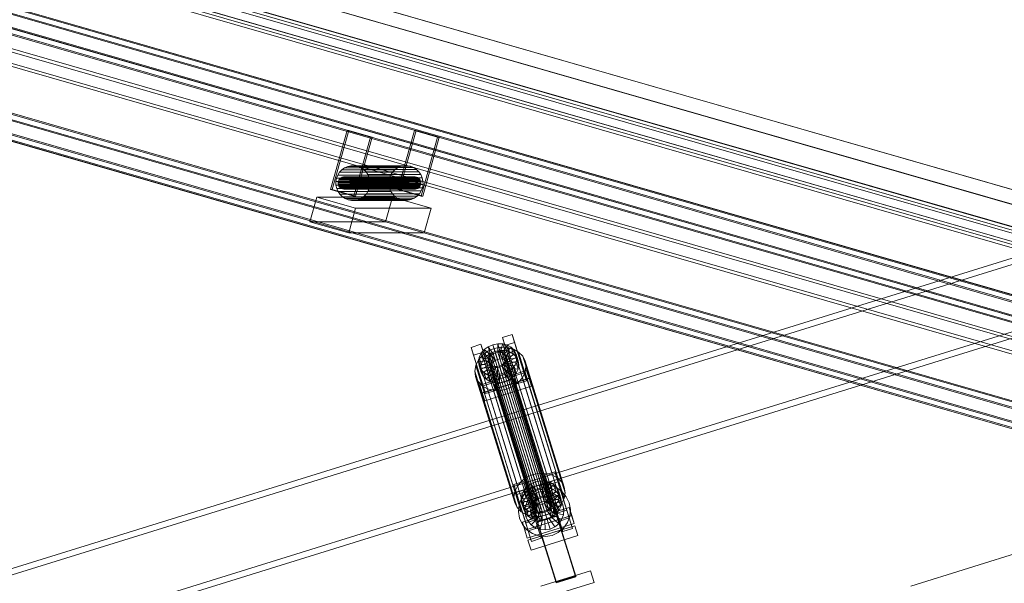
# Model space of a CAD drawing. Header units: millimetres. Extents: x -2233 to 61924, y -68080 to 6847.
# Tile 714 of 1022: x 19613 to 20576, y 1958 to 2510. Entities that reach past the tile are written whole.
import ezdxf

# ---------------------------------------------------------------- set-up
doc = ezdxf.new("R2010")
doc.units = ezdxf.units.MM
for name, color, linetype, lineweight in [('COTAS_P', 1, 'Continuous', 0), ('lateral_C02', 7, 'Continuous', 0), ('lateral_C10', 7, 'Continuous', 0)]:
    doc.layers.add(name, color=color, linetype=linetype, lineweight=lineweight)
doc.dimstyles.new('R19_100', dxfattribs={"dimtxt": 250, "dimasz": 150, "dimexe": 150, "dimexo": 80, "dimgap": 100, "dimtad": 1, "dimtih": 1, "dimtoh": 1, "dimdsep": 46, "dimcen": 0.09, "dimadec": 0, "dimazin": 0, "dimtfac": 1, "dimtdec": 4, "dimtofl": 0, "dimtmove": 0, "dimatfit": 3, "dimfxl": 1, "dimtolj": 1, "dimtzin": 0, "dimarcsym": 0})

# ---------------------------------------------------------------- blocks, each defined once
blk = doc.blocks.new('DIM_R27_4')
at = {"layer": 'COTAS_P'}
for p, q in [((15248.37, 1279.09), (24311.82, 4109.09)), ((24311.82, 4109.09), (24155.23, 4107.34)), ((24311.82, 4109.09), (24182.05, 4021.43)), ((24580.07, 3250), (24311.82, 4109.09)), ((15248.37, 1279.09), (15378.14, 1366.76)), ((15248.37, 1279.09), (15404.97, 1280.85)), ((15516.62, 420), (15248.37, 1279.09))]:
    blk.add_line(p, q, dxfattribs=at)
blk.add_text('9495 P', height=250, rotation=17.34062, dxfattribs=at).set_placement((19750.29, 2789.55))

msp = doc.modelspace()

# ---------------------------------------------------------------- linework, layer by layer
at = {"layer": 'lateral_C02'}
for p, q in [((21032.6, 2415.788), (20096.643, 2125.293)), ((20098.422, 2119.563), (21034.379, 2410.057)), ((20117.046, 2059.557), (21053.003, 2350.052)), ((21054.781, 2344.322), (20118.824, 2053.827)), ((20484.747, 1955.55), (21630.207, 2313.212)), ((20085.316, 2198.737), (20094.861, 2201.717)), ((20087.696, 2191.068), (20085.316, 2198.737)), ((20085.316, 2198.737), (20097.066, 2161.214)), ((20094.861, 2201.717), (20097.241, 2194.048)), ((20106.612, 2164.195), (20094.861, 2201.717)), ((20054.77, 2189.199), (20064.316, 2192.18)), ((20057.15, 2181.53), (20054.77, 2189.199)), ((20054.77, 2189.199), (20066.521, 2151.677)), ((20064.316, 2192.18), (20066.696, 2184.511)), ((20076.066, 2154.657), (20064.316, 2192.18)), ((20064.503, 2183.429), (20067.52, 2186.962)), ((20067.52, 2186.962), (20071.429, 2189.812)), ((20074.413, 2181.683), (20067.52, 2186.962)), ((20067.52, 2186.962), (20069.56, 2180.389)), ((20071.055, 2185.386), (20077.118, 2188.022)), ((20071.429, 2189.812), (20075.965, 2191.784)), ((20076.265, 2183.033), (20071.429, 2189.812)), ((20071.429, 2189.812), (20073.47, 2183.238)), ((20075.965, 2191.784), (20080.817, 2192.743)), ((20078.413, 2183.967), (20075.965, 2191.784)), ((20075.965, 2191.784), (20078.005, 2185.21)), ((20077.118, 2188.022), (20083.606, 2189.305)), ((20077.118, 2188.022), (20115.373, 2064.767)), ((20080.712, 2184.421), (20080.817, 2192.743)), ((20080.817, 2192.743), (20085.656, 2192.625)), ((20080.817, 2192.743), (20082.858, 2186.17)), ((20083.004, 2184.365), (20085.656, 2192.625)), ((20083.606, 2189.305), (20090.074, 2189.147)), ((20083.606, 2189.305), (20121.86, 2066.05)), ((20085.133, 2183.803), (20090.152, 2191.438)), ((20085.656, 2192.625), (20090.152, 2191.438)), ((20085.656, 2192.625), (20087.697, 2186.052)), ((20086.955, 2182.772), (20093.997, 2189.262)), ((20097.241, 2194.048), (20087.696, 2191.068)), ((20099.447, 2153.545), (20087.696, 2191.068)), ((20090.074, 2189.147), (20096.084, 2187.56)), ((20090.074, 2189.147), (20128.329, 2065.892)), ((20090.152, 2191.438), (20093.997, 2189.262)), ((20090.152, 2191.438), (20092.192, 2184.864)), ((20093.997, 2189.262), (20096.931, 2186.245)), ((20093.997, 2189.262), (20096.037, 2182.688)), ((20096.084, 2187.56), (20101.225, 2184.65)), ((20096.084, 2187.56), (20134.339, 2064.305)), ((20097.241, 2194.048), (20108.992, 2156.526)), ((20066.696, 2184.511), (20057.15, 2181.53)), ((20068.901, 2144.008), (20057.15, 2181.53)), ((20059.23, 2171.538), (20061.796, 2176.853)), ((20061.796, 2176.853), (20065.829, 2181.577)), ((20061.796, 2176.853), (20100.05, 2053.599)), ((20061.894, 2175.305), (20062.584, 2179.453)), ((20062.584, 2179.453), (20064.503, 2183.429)), ((20072.075, 2178.126), (20062.584, 2179.453)), ((20062.584, 2179.453), (20064.624, 2172.88)), ((20072.984, 2180.009), (20064.503, 2183.429)), ((20064.503, 2183.429), (20066.543, 2176.856)), ((20066.543, 2176.856), (20064.624, 2172.88)), ((20065.829, 2181.577), (20071.055, 2185.386)), ((20065.829, 2181.577), (20104.083, 2058.322)), ((20069.56, 2180.389), (20066.543, 2176.856)), ((20066.543, 2176.856), (20075.024, 2173.436)), ((20066.696, 2184.511), (20078.447, 2146.988)), ((20073.47, 2183.238), (20069.56, 2180.389)), ((20069.56, 2180.389), (20076.453, 2175.109)), ((20071.055, 2185.386), (20109.31, 2062.131)), ((20071.408, 2177.257), (20071.735, 2179.221)), ((20071.685, 2175.344), (20071.408, 2177.257)), ((20071.408, 2177.257), (20115.783, 2034.281)), ((20071.735, 2179.221), (20072.643, 2181.105)), ((20071.735, 2179.221), (20116.11, 2036.246)), ((20072.075, 2178.126), (20071.748, 2176.161)), ((20072.984, 2180.009), (20072.075, 2178.126)), ((20074.115, 2171.552), (20072.075, 2178.126)), ((20072.643, 2181.105), (20074.073, 2182.778)), ((20072.643, 2181.105), (20117.019, 2038.129)), ((20074.413, 2181.683), (20072.984, 2180.009)), ((20075.024, 2173.436), (20072.984, 2180.009)), ((20078.005, 2185.21), (20073.47, 2183.238)), ((20073.47, 2183.238), (20078.305, 2176.459)), ((20074.073, 2182.778), (20075.924, 2184.128)), ((20074.073, 2182.778), (20118.448, 2039.803)), ((20076.265, 2183.033), (20074.413, 2181.683)), ((20076.453, 2175.109), (20074.413, 2181.683)), ((20075.924, 2184.128), (20078.073, 2185.062)), ((20075.924, 2184.128), (20120.3, 2041.153)), ((20078.413, 2183.967), (20076.265, 2183.033)), ((20078.305, 2176.459), (20076.265, 2183.033)), ((20082.858, 2186.17), (20078.005, 2185.21)), ((20078.005, 2185.21), (20080.453, 2177.393)), ((20078.073, 2185.062), (20080.371, 2185.517)), ((20078.073, 2185.062), (20122.448, 2042.087)), ((20078.305, 2176.459), (20080.453, 2177.393)), ((20080.712, 2184.421), (20078.413, 2183.967)), ((20080.453, 2177.393), (20078.413, 2183.967)), ((20080.371, 2185.517), (20082.664, 2185.461)), ((20080.371, 2185.517), (20124.747, 2042.541)), ((20080.453, 2177.393), (20082.752, 2177.848)), ((20083.004, 2184.365), (20080.712, 2184.421)), ((20082.752, 2177.848), (20080.712, 2184.421)), ((20082.664, 2185.461), (20084.793, 2184.898)), ((20082.664, 2185.461), (20127.039, 2042.485)), ((20082.858, 2186.17), (20082.752, 2177.848)), ((20082.752, 2177.848), (20085.044, 2177.792)), ((20087.697, 2186.052), (20082.858, 2186.17)), ((20085.133, 2183.803), (20083.004, 2184.365)), ((20085.044, 2177.792), (20083.004, 2184.365)), ((20084.793, 2184.898), (20086.614, 2183.867)), ((20084.793, 2184.898), (20129.168, 2041.923)), ((20087.697, 2186.052), (20085.044, 2177.792)), ((20085.044, 2177.792), (20087.173, 2177.229)), ((20086.955, 2182.772), (20085.133, 2183.803)), ((20087.173, 2177.229), (20085.133, 2183.803)), ((20086.614, 2183.867), (20088.004, 2182.439)), ((20086.614, 2183.867), (20130.99, 2040.892)), ((20088.344, 2181.343), (20086.955, 2182.772)), ((20088.995, 2176.198), (20086.955, 2182.772)), ((20092.192, 2184.864), (20087.173, 2177.229)), ((20087.173, 2177.229), (20088.995, 2176.198)), ((20092.192, 2184.864), (20087.697, 2186.052)), ((20088.818, 2176.832), (20087.909, 2174.949)), ((20088.004, 2182.439), (20088.867, 2180.709)), ((20088.004, 2182.439), (20132.38, 2039.463)), ((20088.344, 2181.343), (20096.931, 2186.245)), ((20089.207, 2179.614), (20088.344, 2181.343)), ((20090.384, 2174.769), (20088.344, 2181.343)), ((20089.145, 2178.797), (20088.818, 2176.832)), ((20088.818, 2176.832), (20133.193, 2033.857)), ((20088.867, 2180.709), (20089.145, 2178.797)), ((20133.243, 2037.734), (20088.867, 2180.709)), ((20096.037, 2182.688), (20088.995, 2176.198)), ((20089.145, 2178.797), (20133.52, 2035.822)), ((20089.158, 2175.736), (20089.485, 2177.701)), ((20098.753, 2182.594), (20089.207, 2179.614)), ((20089.207, 2179.614), (20091.247, 2173.04)), ((20089.485, 2177.701), (20089.207, 2179.614)), ((20089.485, 2177.701), (20099.338, 2178.557)), ((20091.525, 2171.128), (20089.485, 2177.701)), ((20098.971, 2179.672), (20090.384, 2174.769)), ((20096.037, 2182.688), (20092.192, 2184.864)), ((20098.971, 2179.672), (20096.037, 2182.688)), ((20096.931, 2186.245), (20098.753, 2182.594)), ((20096.931, 2186.245), (20098.971, 2179.672)), ((20099.338, 2178.557), (20098.648, 2174.409)), ((20100.793, 2176.02), (20098.753, 2182.594)), ((20098.753, 2182.594), (20099.338, 2178.557)), ((20100.793, 2176.02), (20098.971, 2179.672)), ((20099.338, 2178.557), (20101.379, 2171.983)), ((20101.225, 2184.65), (20105.147, 2180.618)), ((20101.225, 2184.65), (20139.479, 2061.396)), ((20105.147, 2180.618), (20107.582, 2175.737)), ((20105.147, 2180.618), (20143.401, 2057.363)), ((20058.308, 2165.993), (20059.23, 2171.538)), ((20059.23, 2171.538), (20097.485, 2048.283)), ((20071.748, 2176.161), (20061.894, 2175.305)), ((20061.894, 2175.305), (20063.934, 2168.732)), ((20062.48, 2171.268), (20061.894, 2175.305)), ((20072.025, 2174.249), (20062.48, 2171.268)), ((20062.48, 2171.268), (20064.52, 2164.695)), ((20064.302, 2167.617), (20062.48, 2171.268)), ((20064.624, 2172.88), (20063.934, 2168.732)), ((20063.934, 2168.732), (20073.788, 2169.587)), ((20063.934, 2168.732), (20064.52, 2164.695)), ((20072.888, 2172.519), (20064.302, 2167.617)), ((20064.302, 2167.617), (20066.342, 2161.043)), ((20067.235, 2164.6), (20064.302, 2167.617)), ((20064.52, 2164.695), (20074.065, 2167.675)), ((20064.624, 2172.88), (20074.115, 2171.552)), ((20074.278, 2171.09), (20067.235, 2164.6)), ((20076.099, 2170.059), (20071.081, 2162.424)), ((20072.548, 2173.615), (20071.685, 2175.344)), ((20071.685, 2175.344), (20116.061, 2032.369)), ((20073.788, 2169.587), (20071.748, 2176.161)), ((20071.748, 2176.161), (20072.025, 2174.249)), ((20074.065, 2167.675), (20072.025, 2174.249)), ((20072.025, 2174.249), (20072.888, 2172.519)), ((20073.938, 2172.186), (20072.548, 2173.615)), ((20072.548, 2173.615), (20116.924, 2030.639)), ((20074.928, 2165.946), (20072.888, 2172.519)), ((20072.888, 2172.519), (20074.278, 2171.09)), ((20073.788, 2169.587), (20074.115, 2171.552)), ((20074.065, 2167.675), (20073.788, 2169.587)), ((20075.759, 2171.155), (20073.938, 2172.186)), ((20073.938, 2172.186), (20118.313, 2029.211)), ((20074.928, 2165.946), (20074.065, 2167.675)), ((20074.115, 2171.552), (20075.024, 2173.436)), ((20076.318, 2164.517), (20074.278, 2171.09)), ((20074.278, 2171.09), (20076.099, 2170.059)), ((20075.024, 2173.436), (20076.453, 2175.109)), ((20078.229, 2169.497), (20075.576, 2161.237)), ((20077.889, 2170.593), (20075.759, 2171.155)), ((20075.759, 2171.155), (20120.135, 2028.18)), ((20078.14, 2163.486), (20076.099, 2170.059)), ((20076.099, 2170.059), (20078.229, 2169.497)), ((20076.453, 2175.109), (20078.305, 2176.459)), ((20080.181, 2170.537), (20077.889, 2170.593)), ((20077.889, 2170.593), (20122.264, 2027.617)), ((20080.269, 2162.923), (20078.229, 2169.497)), ((20078.229, 2169.497), (20080.521, 2169.441)), ((20082.479, 2170.991), (20080.181, 2170.537)), ((20080.181, 2170.537), (20124.556, 2027.561)), ((20080.521, 2169.441), (20080.415, 2161.119)), ((20080.521, 2169.441), (20082.819, 2169.896)), ((20082.561, 2162.867), (20080.521, 2169.441)), ((20084.628, 2171.925), (20082.479, 2170.991)), ((20082.479, 2170.991), (20126.855, 2028.016)), ((20082.819, 2169.896), (20084.968, 2170.83)), ((20082.819, 2169.896), (20085.267, 2162.078)), ((20084.86, 2163.322), (20082.819, 2169.896)), ((20086.48, 2173.275), (20084.628, 2171.925)), ((20084.628, 2171.925), (20129.003, 2028.95)), ((20084.968, 2170.83), (20086.82, 2172.179)), ((20084.968, 2170.83), (20089.803, 2164.05)), ((20087.008, 2164.256), (20084.968, 2170.83)), ((20087.909, 2174.949), (20086.48, 2173.275)), ((20086.48, 2173.275), (20130.855, 2030.3)), ((20086.82, 2172.179), (20088.249, 2173.853)), ((20086.82, 2172.179), (20093.713, 2166.9)), ((20088.86, 2165.606), (20086.82, 2172.179)), ((20087.909, 2174.949), (20132.284, 2031.973)), ((20088.249, 2173.853), (20089.158, 2175.736)), ((20088.249, 2173.853), (20096.73, 2170.433)), ((20090.289, 2167.279), (20088.249, 2173.853)), ((20090.289, 2167.279), (20088.86, 2165.606)), ((20088.995, 2176.198), (20090.384, 2174.769)), ((20089.158, 2175.736), (20098.648, 2174.409)), ((20091.198, 2169.163), (20089.158, 2175.736)), ((20091.198, 2169.163), (20090.289, 2167.279)), ((20098.77, 2163.859), (20090.289, 2167.279)), ((20090.384, 2174.769), (20091.247, 2173.04)), ((20091.525, 2171.128), (20091.198, 2169.163)), ((20100.689, 2167.835), (20091.198, 2169.163)), ((20091.247, 2173.04), (20100.793, 2176.02)), ((20091.247, 2173.04), (20091.525, 2171.128)), ((20101.379, 2171.983), (20091.525, 2171.128)), ((20096.73, 2170.433), (20093.713, 2166.9)), ((20098.648, 2174.409), (20096.73, 2170.433)), ((20096.73, 2170.433), (20098.77, 2163.859)), ((20098.648, 2174.409), (20100.689, 2167.835)), ((20098.77, 2163.859), (20100.689, 2167.835)), ((20100.689, 2167.835), (20101.379, 2171.983)), ((20101.379, 2171.983), (20100.793, 2176.02)), ((20108.365, 2170.34), (20107.443, 2164.795)), ((20107.582, 2175.737), (20108.365, 2170.34)), ((20145.837, 2052.482), (20107.582, 2175.737)), ((20108.365, 2170.34), (20146.62, 2047.085)), ((20059.091, 2160.596), (20058.308, 2165.993)), ((20058.308, 2165.993), (20096.562, 2042.738)), ((20061.526, 2155.715), (20059.091, 2160.596)), ((20059.091, 2160.596), (20097.346, 2037.341)), ((20063.167, 2152.346), (20108.986, 2166.653)), ((20064.52, 2164.695), (20066.342, 2161.043)), ((20111.366, 2158.983), (20065.548, 2144.677)), ((20111.434, 2158.835), (20065.616, 2144.529)), ((20066.342, 2161.043), (20074.928, 2165.946)), ((20066.342, 2161.043), (20069.275, 2158.027)), ((20067.235, 2164.6), (20069.275, 2158.027)), ((20071.081, 2162.424), (20067.235, 2164.6)), ((20069.275, 2158.027), (20076.318, 2164.517)), ((20069.275, 2158.027), (20073.121, 2155.851)), ((20071.081, 2162.424), (20073.121, 2155.851)), ((20075.576, 2161.237), (20071.081, 2162.424)), ((20073.121, 2155.851), (20078.14, 2163.486)), ((20076.318, 2164.517), (20074.928, 2165.946)), ((20075.576, 2161.237), (20077.616, 2154.663)), ((20080.415, 2161.119), (20075.576, 2161.237)), ((20078.14, 2163.486), (20076.318, 2164.517)), ((20077.616, 2154.663), (20080.269, 2162.923)), ((20077.683, 2152.806), (20096.774, 2158.767)), ((20096.85, 2158.524), (20077.759, 2152.563)), ((20080.269, 2162.923), (20078.14, 2163.486)), ((20082.561, 2162.867), (20080.269, 2162.923)), ((20085.267, 2162.078), (20080.415, 2161.119)), ((20080.415, 2161.119), (20082.455, 2154.545)), ((20082.455, 2154.545), (20082.561, 2162.867)), ((20084.86, 2163.322), (20082.561, 2162.867)), ((20087.008, 2164.256), (20084.86, 2163.322)), ((20087.308, 2155.505), (20084.86, 2163.322)), ((20089.803, 2164.05), (20085.267, 2162.078)), ((20085.267, 2162.078), (20087.308, 2155.505)), ((20088.86, 2165.606), (20087.008, 2164.256)), ((20091.843, 2157.477), (20087.008, 2164.256)), ((20095.753, 2160.326), (20088.86, 2165.606)), ((20093.713, 2166.9), (20089.803, 2164.05)), ((20089.803, 2164.05), (20091.843, 2157.477)), ((20091.843, 2157.477), (20095.753, 2160.326)), ((20093.713, 2166.9), (20095.753, 2160.326)), ((20095.753, 2160.326), (20098.77, 2163.859)), ((20096.774, 2158.767), (20096.85, 2158.524)), ((20157.167, 1965.362), (20096.774, 2158.767)), ((20096.85, 2158.524), (20157.243, 1965.119)), ((20106.612, 2164.195), (20097.066, 2161.214)), ((20097.066, 2161.214), (20099.447, 2153.545)), ((20104.878, 2159.479), (20100.844, 2154.756)), ((20107.443, 2164.795), (20104.878, 2159.479)), ((20104.878, 2159.479), (20143.132, 2036.225)), ((20108.992, 2156.526), (20106.612, 2164.195)), ((20107.443, 2164.795), (20145.698, 2041.54)), ((20108.986, 2166.653), (20111.366, 2158.983)), ((20111.434, 2158.835), (20108.986, 2166.653)), ((20111.366, 2158.983), (20113.814, 2151.166)), ((20113.814, 2151.166), (20111.434, 2158.835)), ((20065.448, 2151.682), (20061.526, 2155.715)), ((20061.526, 2155.715), (20099.781, 2032.46)), ((20065.548, 2144.677), (20063.167, 2152.346)), ((20063.167, 2152.346), (20065.616, 2144.529)), ((20070.589, 2148.773), (20065.448, 2151.682)), ((20065.448, 2151.682), (20103.703, 2028.428)), ((20076.066, 2154.657), (20066.521, 2151.677)), ((20066.521, 2151.677), (20068.901, 2144.008)), ((20067.996, 2136.86), (20113.814, 2151.166)), ((20076.599, 2147.186), (20070.589, 2148.773)), ((20070.589, 2148.773), (20108.844, 2025.519)), ((20073.121, 2155.851), (20077.616, 2154.663)), ((20078.447, 2146.988), (20076.066, 2154.657)), ((20077.616, 2154.663), (20082.455, 2154.545)), ((20077.759, 2152.563), (20077.683, 2152.806)), ((20138.076, 1959.401), (20077.683, 2152.806)), ((20138.152, 1959.158), (20077.759, 2152.563)), ((20082.455, 2154.545), (20087.308, 2155.505)), ((20089.555, 2148.311), (20083.067, 2147.028)), ((20087.308, 2155.505), (20091.843, 2157.477)), ((20095.618, 2150.947), (20089.555, 2148.311)), ((20089.555, 2148.311), (20127.809, 2025.056)), ((20100.844, 2154.756), (20095.618, 2150.947)), ((20095.618, 2150.947), (20133.873, 2027.692)), ((20099.447, 2153.545), (20108.992, 2156.526)), ((20100.844, 2154.756), (20139.099, 2031.501)), ((20067.996, 2136.86), (20065.548, 2144.677)), ((20065.616, 2144.529), (20067.996, 2136.86)), ((20068.901, 2144.008), (20078.447, 2146.988)), ((20083.067, 2147.028), (20076.599, 2147.186)), ((20076.599, 2147.186), (20114.853, 2023.931)), ((20083.067, 2147.028), (20121.322, 2023.773)), ((20096.643, 2125.293), (19160.686, 1834.799)), ((19162.465, 1829.068), (20098.422, 2119.563)), ((20117.046, 2059.557), (20096.643, 2125.293)), ((20096.643, 2125.293), (20098.422, 2119.563)), ((20098.422, 2119.563), (20118.824, 2053.827)), ((20109.31, 2062.131), (20104.083, 2058.322)), ((20115.373, 2064.767), (20109.31, 2062.131)), ((20121.86, 2066.05), (20115.373, 2064.767)), ((20128.329, 2065.892), (20121.86, 2066.05)), ((20126.971, 2064.526), (20136.516, 2067.507)), ((20129.351, 2056.857), (20126.971, 2064.526)), ((20126.971, 2064.526), (20138.721, 2027.004)), ((20134.339, 2064.305), (20128.329, 2065.892)), ((20139.479, 2061.396), (20134.339, 2064.305)), ((20136.516, 2067.507), (20138.897, 2059.838)), ((20148.267, 2029.984), (20136.516, 2067.507)), ((20143.401, 2057.363), (20139.479, 2061.396)), ((19181.088, 1769.063), (20117.046, 2059.557)), ((20118.824, 2053.827), (19182.867, 1763.333)), ((20096.425, 2054.989), (20105.971, 2057.969)), ((20098.806, 2047.32), (20096.425, 2054.989)), ((20096.425, 2054.989), (20108.176, 2017.466)), ((20100.05, 2053.599), (20097.485, 2048.283)), ((20104.083, 2058.322), (20100.05, 2053.599)), ((20105.971, 2057.969), (20108.351, 2050.3)), ((20117.721, 2020.447), (20105.971, 2057.969)), ((20106.158, 2049.219), (20109.175, 2052.752)), ((20109.175, 2052.752), (20113.084, 2055.601)), ((20116.068, 2047.472), (20109.175, 2052.752)), ((20109.175, 2052.752), (20111.215, 2046.178)), ((20112.807, 2051.042), (20118.824, 2053.827)), ((20113.084, 2055.601), (20117.62, 2057.573)), ((20117.92, 2048.822), (20113.084, 2055.601)), ((20113.084, 2055.601), (20115.125, 2049.028)), ((20117.62, 2057.573), (20122.473, 2058.533)), ((20120.068, 2049.756), (20117.62, 2057.573)), ((20117.62, 2057.573), (20119.66, 2051)), ((20118.824, 2053.827), (20125.357, 2054.96)), ((20124.513, 2051.959), (20119.66, 2051)), ((20122.367, 2050.211), (20122.473, 2058.533)), ((20122.473, 2058.533), (20127.311, 2058.415)), ((20122.473, 2058.533), (20124.513, 2051.959)), ((20124.513, 2051.959), (20124.407, 2043.637)), ((20129.352, 2051.841), (20124.513, 2051.959)), ((20124.659, 2050.155), (20127.311, 2058.415)), ((20125.357, 2054.96), (20131.961, 2054.364)), ((20129.352, 2051.841), (20126.699, 2043.581)), ((20126.788, 2049.592), (20131.807, 2057.227)), ((20127.311, 2058.415), (20131.807, 2057.227)), ((20127.311, 2058.415), (20129.352, 2051.841)), ((20128.61, 2048.561), (20135.652, 2055.051)), ((20138.897, 2059.838), (20129.351, 2056.857)), ((20141.102, 2019.335), (20129.351, 2056.857)), ((20133.847, 2050.654), (20129.352, 2051.841)), ((20129.999, 2047.133), (20138.586, 2052.035)), ((20130.04, 2054.815), (20139.585, 2057.795)), ((20130.04, 2054.815), (20144.346, 2008.996)), ((20131.807, 2057.227), (20135.652, 2055.051)), ((20131.807, 2057.227), (20133.847, 2050.654)), ((20131.961, 2054.364), (20138.186, 2052.079)), ((20135.652, 2055.051), (20138.586, 2052.035)), ((20135.652, 2055.051), (20137.693, 2048.478)), ((20138.186, 2052.079), (20143.607, 2048.261)), ((20138.586, 2052.035), (20140.408, 2048.384)), ((20138.586, 2052.035), (20140.626, 2045.461)), ((20138.897, 2059.838), (20150.647, 2022.315)), ((20153.892, 2011.977), (20139.585, 2057.795)), ((20145.837, 2052.482), (20143.401, 2057.363)), ((20146.62, 2047.085), (20145.837, 2052.482)), ((20097.485, 2048.283), (20096.562, 2042.738)), ((20096.562, 2042.738), (20097.346, 2037.341)), ((20108.351, 2050.3), (20098.806, 2047.32)), ((20110.556, 2009.797), (20098.806, 2047.32)), ((20099.494, 2045.277), (20109.039, 2048.258)), ((20099.494, 2045.277), (20113.8, 1999.459)), ((20103.549, 2041.095), (20104.239, 2045.243)), ((20103.897, 2041.373), (20107.716, 2046.794)), ((20104.239, 2045.243), (20106.158, 2049.219)), ((20113.73, 2043.915), (20104.239, 2045.243)), ((20104.239, 2045.243), (20106.279, 2038.669)), ((20114.639, 2045.799), (20106.158, 2049.219)), ((20106.158, 2049.219), (20108.198, 2042.645)), ((20108.198, 2042.645), (20106.279, 2038.669)), ((20107.716, 2046.794), (20112.807, 2051.042)), ((20111.215, 2046.178), (20108.198, 2042.645)), ((20108.198, 2042.645), (20116.679, 2039.225)), ((20108.351, 2050.3), (20120.102, 2012.778)), ((20123.346, 2002.439), (20109.039, 2048.258)), ((20109.566, 2038.402), (20112.422, 2042.457)), ((20115.125, 2049.028), (20111.215, 2046.178)), ((20111.215, 2046.178), (20118.108, 2040.899)), ((20112.422, 2042.457), (20116.231, 2045.634)), ((20119.776, 2035.68), (20112.422, 2042.457)), ((20113.73, 2043.915), (20113.403, 2041.95)), ((20114.639, 2045.799), (20113.73, 2043.915)), ((20115.77, 2037.342), (20113.73, 2043.915)), ((20116.068, 2047.472), (20114.639, 2045.799)), ((20116.679, 2039.225), (20114.639, 2045.799)), ((20119.66, 2051), (20115.125, 2049.028)), ((20115.125, 2049.028), (20119.96, 2042.248)), ((20117.92, 2048.822), (20116.068, 2047.472)), ((20118.108, 2040.899), (20116.068, 2047.472)), ((20116.231, 2045.634), (20120.732, 2047.718)), ((20121.58, 2037.185), (20116.231, 2045.634)), ((20120.068, 2049.756), (20117.92, 2048.822)), ((20119.96, 2042.248), (20117.92, 2048.822)), ((20118.108, 2040.899), (20119.96, 2042.248)), ((20119.66, 2051), (20122.108, 2043.182)), ((20119.96, 2042.248), (20122.108, 2043.182)), ((20122.367, 2050.211), (20120.068, 2049.756)), ((20122.108, 2043.182), (20120.068, 2049.756)), ((20122.448, 2042.087), (20120.3, 2041.153)), ((20120.732, 2047.718), (20125.619, 2048.566)), ((20123.712, 2038.172), (20120.732, 2047.718)), ((20122.108, 2043.182), (20124.407, 2043.637)), ((20124.659, 2050.155), (20122.367, 2050.211)), ((20124.407, 2043.637), (20122.367, 2050.211)), ((20124.747, 2042.541), (20122.448, 2042.087)), ((20124.407, 2043.637), (20126.699, 2043.581)), ((20126.788, 2049.592), (20124.659, 2050.155)), ((20126.699, 2043.581), (20124.659, 2050.155)), ((20127.039, 2042.485), (20124.747, 2042.541)), ((20126.027, 2038.574), (20125.619, 2048.566)), ((20125.619, 2048.566), (20130.559, 2048.12)), ((20126.699, 2043.581), (20128.828, 2043.019)), ((20128.61, 2048.561), (20126.788, 2049.592)), ((20128.828, 2043.019), (20126.788, 2049.592)), ((20129.168, 2041.923), (20127.039, 2042.485)), ((20128.367, 2038.363), (20130.559, 2048.12)), ((20129.999, 2047.133), (20128.61, 2048.561)), ((20130.65, 2041.988), (20128.61, 2048.561)), ((20133.847, 2050.654), (20128.828, 2043.019)), ((20128.828, 2043.019), (20130.65, 2041.988)), ((20130.862, 2045.403), (20129.999, 2047.133)), ((20132.04, 2040.559), (20129.999, 2047.133)), ((20130.559, 2048.12), (20135.215, 2046.41)), ((20130.573, 2037.553), (20135.215, 2046.41)), ((20137.693, 2048.478), (20130.65, 2041.988)), ((20130.65, 2041.988), (20132.04, 2040.559)), ((20130.813, 2041.526), (20131.14, 2043.491)), ((20140.408, 2048.384), (20130.862, 2045.403)), ((20130.862, 2045.403), (20132.903, 2038.829)), ((20131.14, 2043.491), (20130.862, 2045.403)), ((20131.14, 2043.491), (20140.994, 2044.346)), ((20133.18, 2036.917), (20131.14, 2043.491)), ((20140.626, 2045.461), (20132.04, 2040.559)), ((20132.493, 2036.2), (20139.27, 2043.554)), ((20137.693, 2048.478), (20133.847, 2050.654)), ((20135.215, 2046.41), (20139.27, 2043.554)), ((20140.626, 2045.461), (20137.693, 2048.478)), ((20139.27, 2043.554), (20142.447, 2039.746)), ((20140.994, 2044.346), (20140.304, 2040.198)), ((20142.448, 2041.81), (20140.408, 2048.384)), ((20140.408, 2048.384), (20140.994, 2044.346)), ((20142.448, 2041.81), (20140.626, 2045.461)), ((20140.994, 2044.346), (20143.034, 2037.773)), ((20143.607, 2048.261), (20147.855, 2043.169)), ((20145.698, 2041.54), (20146.62, 2047.085)), ((20147.855, 2043.169), (20150.64, 2037.152)), ((20097.346, 2037.341), (20099.781, 2032.46)), ((20099.781, 2032.46), (20103.703, 2028.428)), ((20101.016, 2028.544), (20101.612, 2035.148)), ((20101.612, 2035.148), (20103.897, 2041.373)), ((20113.403, 2041.95), (20103.549, 2041.095)), ((20103.549, 2041.095), (20105.589, 2034.521)), ((20104.135, 2037.058), (20103.549, 2041.095)), ((20113.68, 2040.038), (20104.135, 2037.058)), ((20104.135, 2037.058), (20106.175, 2030.484)), ((20105.957, 2033.406), (20104.135, 2037.058)), ((20104.823, 2018.136), (20150.641, 2032.442)), ((20106.279, 2038.669), (20105.589, 2034.521)), ((20105.589, 2034.521), (20115.443, 2035.377)), ((20105.589, 2034.521), (20106.175, 2030.484)), ((20114.543, 2038.309), (20105.957, 2033.406)), ((20105.957, 2033.406), (20107.997, 2026.833)), ((20108.89, 2030.39), (20105.957, 2033.406)), ((20106.175, 2030.484), (20115.721, 2033.464)), ((20106.279, 2038.669), (20115.77, 2037.342)), ((20107.411, 2028.806), (20107.857, 2033.745)), ((20107.857, 2033.745), (20109.566, 2038.402)), ((20117.613, 2031.554), (20107.857, 2033.745)), ((20115.933, 2036.88), (20108.89, 2030.39)), ((20118.423, 2033.759), (20109.566, 2038.402)), ((20117.755, 2035.849), (20112.736, 2028.214)), ((20115.443, 2035.377), (20113.403, 2041.95)), ((20113.403, 2041.95), (20113.68, 2040.038)), ((20115.721, 2033.464), (20113.68, 2040.038)), ((20113.68, 2040.038), (20114.543, 2038.309)), ((20116.584, 2031.735), (20114.543, 2038.309)), ((20114.543, 2038.309), (20115.933, 2036.88)), ((20115.443, 2035.377), (20115.77, 2037.342)), ((20115.721, 2033.464), (20115.443, 2035.377)), ((20116.584, 2031.735), (20115.721, 2033.464)), ((20115.77, 2037.342), (20116.679, 2039.225)), ((20116.11, 2036.246), (20115.783, 2034.281)), ((20115.783, 2034.281), (20116.061, 2032.369)), ((20117.973, 2030.306), (20115.933, 2036.88)), ((20115.933, 2036.88), (20117.755, 2035.849)), ((20116.061, 2032.369), (20116.924, 2030.639)), ((20117.019, 2038.129), (20116.11, 2036.246)), ((20116.679, 2039.225), (20118.108, 2040.899)), ((20118.448, 2039.803), (20117.019, 2038.129)), ((20119.884, 2035.286), (20117.231, 2027.026)), ((20117.613, 2031.554), (20118.423, 2033.759)), ((20119.795, 2029.275), (20117.755, 2035.849)), ((20117.755, 2035.849), (20119.884, 2035.286)), ((20118.423, 2033.759), (20119.776, 2035.68)), ((20120.3, 2041.153), (20118.448, 2039.803)), ((20119.776, 2035.68), (20121.58, 2037.185)), ((20121.924, 2028.713), (20119.884, 2035.286)), ((20119.884, 2035.286), (20122.176, 2035.231)), ((20121.58, 2037.185), (20123.712, 2038.172)), ((20122.176, 2035.231), (20122.07, 2026.908)), ((20122.176, 2035.231), (20124.475, 2035.685)), ((20124.216, 2028.657), (20122.176, 2035.231)), ((20123.712, 2038.172), (20126.027, 2038.574)), ((20124.475, 2035.685), (20126.623, 2036.619)), ((20124.475, 2035.685), (20126.923, 2027.868)), ((20126.515, 2029.111), (20124.475, 2035.685)), ((20126.027, 2038.574), (20128.367, 2038.363)), ((20126.623, 2036.619), (20128.475, 2037.969)), ((20126.623, 2036.619), (20131.458, 2029.84)), ((20128.663, 2030.045), (20126.623, 2036.619)), ((20128.367, 2038.363), (20130.573, 2037.553)), ((20128.475, 2037.969), (20129.904, 2039.642)), ((20128.475, 2037.969), (20135.368, 2032.689)), ((20130.515, 2031.395), (20128.475, 2037.969)), ((20130.99, 2040.892), (20129.168, 2041.923)), ((20129.904, 2039.642), (20130.813, 2041.526)), ((20129.904, 2039.642), (20138.385, 2036.222)), ((20131.944, 2033.069), (20129.904, 2039.642)), ((20131.944, 2033.069), (20130.515, 2031.395)), ((20130.573, 2037.553), (20132.493, 2036.2)), ((20130.813, 2041.526), (20140.304, 2040.198)), ((20132.853, 2034.952), (20130.813, 2041.526)), ((20132.38, 2039.463), (20130.99, 2040.892)), ((20135.368, 2032.689), (20131.458, 2029.84)), ((20132.853, 2034.952), (20131.944, 2033.069)), ((20140.425, 2029.649), (20131.944, 2033.069)), ((20132.04, 2040.559), (20132.903, 2038.829)), ((20132.284, 2031.973), (20133.193, 2033.857)), ((20133.243, 2037.734), (20132.38, 2039.463)), ((20132.493, 2036.2), (20133.999, 2034.396)), ((20133.18, 2036.917), (20132.853, 2034.952)), ((20142.344, 2033.625), (20132.853, 2034.952)), ((20132.903, 2038.829), (20142.448, 2041.81)), ((20132.903, 2038.829), (20133.18, 2036.917)), ((20143.034, 2037.773), (20133.18, 2036.917)), ((20133.193, 2033.857), (20133.52, 2035.822)), ((20133.52, 2035.822), (20133.243, 2037.734)), ((20133.999, 2034.396), (20142.447, 2039.746)), ((20133.999, 2034.396), (20134.986, 2032.264)), ((20144.531, 2035.244), (20134.986, 2032.264)), ((20138.385, 2036.222), (20135.368, 2032.689)), ((20135.368, 2032.689), (20137.408, 2026.116)), ((20140.304, 2040.198), (20138.385, 2036.222)), ((20138.385, 2036.222), (20140.425, 2029.649)), ((20139.099, 2031.501), (20143.132, 2036.225)), ((20140.304, 2040.198), (20142.344, 2033.625)), ((20140.425, 2029.649), (20142.344, 2033.625)), ((20142.344, 2033.625), (20143.034, 2037.773)), ((20142.447, 2039.746), (20144.531, 2035.244)), ((20143.034, 2037.773), (20142.448, 2041.81)), ((20143.132, 2036.225), (20145.698, 2041.54)), ((20144.531, 2035.244), (20145.379, 2030.357)), ((20150.64, 2037.152), (20151.773, 2030.619)), ((20150.641, 2032.442), (20153.021, 2024.773)), ((20153.089, 2024.625), (20150.641, 2032.442)), ((20102.149, 2022.011), (20101.016, 2028.544)), ((20103.703, 2028.428), (20108.844, 2025.519)), ((20106.175, 2030.484), (20107.997, 2026.833)), ((20153.021, 2024.773), (20107.203, 2010.466)), ((20153.089, 2024.625), (20107.271, 2010.318)), ((20117.402, 2029.214), (20107.411, 2028.806)), ((20108.258, 2023.919), (20107.411, 2028.806)), ((20107.997, 2026.833), (20116.584, 2031.735)), ((20107.997, 2026.833), (20110.931, 2023.816)), ((20117.804, 2026.899), (20108.258, 2023.919)), ((20110.342, 2019.417), (20108.258, 2023.919)), ((20108.844, 2025.519), (20114.853, 2023.931)), ((20108.89, 2030.39), (20110.931, 2023.816)), ((20112.736, 2028.214), (20108.89, 2030.39)), ((20118.791, 2024.767), (20110.342, 2019.417)), ((20110.931, 2023.816), (20117.973, 2030.306)), ((20110.931, 2023.816), (20114.776, 2021.64)), ((20112.736, 2028.214), (20114.776, 2021.64)), ((20117.231, 2027.026), (20112.736, 2028.214)), ((20120.296, 2022.963), (20113.52, 2015.609)), ((20114.776, 2021.64), (20119.795, 2029.275)), ((20114.853, 2023.931), (20121.322, 2023.773)), ((20117.973, 2030.306), (20116.584, 2031.735)), ((20116.924, 2030.639), (20118.313, 2029.211)), ((20117.231, 2027.026), (20119.271, 2020.453)), ((20122.07, 2026.908), (20117.231, 2027.026)), ((20117.402, 2029.214), (20117.613, 2031.554)), ((20117.804, 2026.899), (20117.402, 2029.214)), ((20118.791, 2024.767), (20117.804, 2026.899)), ((20119.795, 2029.275), (20117.973, 2030.306)), ((20118.313, 2029.211), (20120.135, 2028.18)), ((20120.296, 2022.963), (20118.791, 2024.767)), ((20119.253, 2018.87), (20138.343, 2024.832)), ((20119.271, 2020.453), (20121.924, 2028.713)), ((20138.591, 2024.039), (20119.5, 2018.077)), ((20121.924, 2028.713), (20119.795, 2029.275)), ((20120.135, 2028.18), (20122.264, 2027.617)), ((20122.217, 2021.61), (20120.296, 2022.963)), ((20121.322, 2023.773), (20127.809, 2025.056)), ((20124.216, 2028.657), (20121.924, 2028.713)), ((20126.923, 2027.868), (20122.07, 2026.908)), ((20122.07, 2026.908), (20124.11, 2020.335)), ((20122.264, 2027.617), (20124.556, 2027.561)), ((20124.11, 2020.335), (20124.216, 2028.657)), ((20126.515, 2029.111), (20124.216, 2028.657)), ((20124.556, 2027.561), (20126.855, 2028.016)), ((20128.663, 2030.045), (20126.515, 2029.111)), ((20128.963, 2021.294), (20126.515, 2029.111)), ((20126.855, 2028.016), (20129.003, 2028.95)), ((20131.458, 2029.84), (20126.923, 2027.868)), ((20126.923, 2027.868), (20128.963, 2021.294)), ((20127.809, 2025.056), (20133.873, 2027.692)), ((20130.515, 2031.395), (20128.663, 2030.045)), ((20133.498, 2023.266), (20128.663, 2030.045)), ((20128.963, 2021.294), (20133.498, 2023.266)), ((20129.003, 2028.95), (20130.855, 2030.3)), ((20137.408, 2026.116), (20130.515, 2031.395)), ((20130.855, 2030.3), (20132.284, 2031.973)), ((20133.013, 2023.483), (20131.209, 2021.978)), ((20131.458, 2029.84), (20133.498, 2023.266)), ((20134.366, 2025.404), (20133.013, 2023.483)), ((20133.013, 2023.483), (20140.367, 2016.706)), ((20133.498, 2023.266), (20137.408, 2026.116)), ((20133.873, 2027.692), (20139.099, 2031.501)), ((20135.176, 2027.609), (20134.366, 2025.404)), ((20134.366, 2025.404), (20143.223, 2020.761)), ((20134.986, 2032.264), (20135.387, 2029.949)), ((20135.387, 2029.949), (20135.176, 2027.609)), ((20135.176, 2027.609), (20144.933, 2025.418)), ((20135.387, 2029.949), (20145.379, 2030.357)), ((20137.408, 2026.116), (20140.425, 2029.649)), ((20138.343, 2024.832), (20138.591, 2024.039)), ((20156.852, 1965.566), (20138.343, 2024.832)), ((20138.591, 2024.039), (20157.1, 1964.773)), ((20148.267, 2029.984), (20138.721, 2027.004)), ((20138.721, 2027.004), (20141.102, 2019.335)), ((20144.933, 2025.418), (20143.223, 2020.761)), ((20145.379, 2030.357), (20144.933, 2025.418)), ((20150.647, 2022.315), (20148.267, 2029.984)), ((20151.177, 2024.015), (20148.892, 2017.79)), ((20151.773, 2030.619), (20151.177, 2024.015)), ((20153.021, 2024.773), (20155.469, 2016.956)), ((20155.469, 2016.956), (20153.089, 2024.625)), ((20104.935, 2015.994), (20102.149, 2022.011)), ((20107.203, 2010.466), (20104.823, 2018.136)), ((20104.823, 2018.136), (20107.271, 2010.318)), ((20109.183, 2010.902), (20104.935, 2015.994)), ((20117.721, 2020.447), (20108.176, 2017.466)), ((20108.176, 2017.466), (20110.556, 2009.797)), ((20109.651, 2002.649), (20155.469, 2016.956)), ((20110.341, 2000.474), (20156.159, 2014.78)), ((20113.52, 2015.609), (20110.342, 2019.417)), ((20117.575, 2012.753), (20113.52, 2015.609)), ((20114.776, 2021.64), (20119.271, 2020.453)), ((20122.217, 2021.61), (20117.575, 2012.753)), ((20120.102, 2012.778), (20117.721, 2020.447)), ((20119.5, 2018.077), (20119.253, 2018.87)), ((20137.762, 1959.604), (20119.253, 2018.87)), ((20119.271, 2020.453), (20124.11, 2020.335)), ((20138.009, 1958.811), (20119.5, 2018.077)), ((20124.422, 2020.8), (20122.217, 2021.61)), ((20124.422, 2020.8), (20122.231, 2011.043)), ((20124.11, 2020.335), (20128.963, 2021.294)), ((20126.762, 2020.589), (20124.422, 2020.8)), ((20129.077, 2020.991), (20126.762, 2020.589)), ((20126.762, 2020.589), (20127.171, 2010.597)), ((20131.209, 2021.978), (20129.077, 2020.991)), ((20129.077, 2020.991), (20132.058, 2011.445)), ((20131.209, 2021.978), (20136.559, 2013.529)), ((20136.559, 2013.529), (20132.058, 2011.445)), ((20140.367, 2016.706), (20136.559, 2013.529)), ((20143.223, 2020.761), (20140.367, 2016.706)), ((20141.102, 2019.335), (20150.647, 2022.315)), ((20148.892, 2017.79), (20145.074, 2012.369)), ((20159.14, 2005.235), (20156.159, 2014.78)), ((20109.651, 2002.649), (20107.203, 2010.466)), ((20107.271, 2010.318), (20109.651, 2002.649)), ((20114.604, 2007.084), (20109.183, 2010.902)), ((20110.556, 2009.797), (20120.102, 2012.778)), ((20113.321, 1990.928), (20159.14, 2005.235)), ((20120.828, 2004.799), (20114.604, 2007.084)), ((20122.231, 2011.043), (20117.575, 2012.753)), ((20127.432, 2004.203), (20120.828, 2004.799)), ((20127.171, 2010.597), (20122.231, 2011.043)), ((20142.795, 2010.607), (20123.704, 2004.646)), ((20137.892, 1959.21), (20123.704, 2004.646)), ((20132.058, 2011.445), (20127.171, 2010.597)), ((20133.965, 2005.336), (20127.432, 2004.203)), ((20139.982, 2008.121), (20133.965, 2005.336)), ((20145.074, 2012.369), (20139.982, 2008.121)), ((20142.795, 2010.607), (20156.983, 1965.171)), ((20144.346, 2008.996), (20153.892, 2011.977)), ((20110.341, 2000.474), (20113.321, 1990.928)), ((20113.8, 1999.459), (20123.346, 2002.439)), ((20122.893, 1955.574), (20171.385, 1970.715)), ((20156.852, 1965.566), (20137.762, 1959.604)), ((20156.983, 1965.171), (20137.892, 1959.21)), ((20157.167, 1965.362), (20138.076, 1959.401)), ((20138.152, 1959.158), (20157.243, 1965.119)), ((20157.1, 1964.773), (20156.852, 1965.566)), ((20157.243, 1965.119), (20157.167, 1965.362)), ((20174.961, 1959.261), (20171.385, 1970.715)), ((20126.47, 1944.12), (20174.961, 1959.261)), ((20137.762, 1959.604), (20138.009, 1958.811)), ((20138.009, 1958.811), (20157.1, 1964.773)), ((20138.076, 1959.401), (20138.152, 1959.158))]:
    msp.add_line(p, q, dxfattribs=at)
at = {"layer": 'lateral_C10'}
for p, q in [((27641.249, 301.027), (19055.13, 2768.302)), ((19055.623, 2768.302), (27641.742, 301.027)), ((27691.72, 301.027), (19105.6, 2768.302)), ((19106.094, 2768.302), (27692.213, 301.027)), ((18988.79, 2748.105), (27688.79, 248.105)), ((27689.597, 250.991), (18989.597, 2750.991)), ((27738.109, 248.105), (19038.109, 2748.105)), ((19038.916, 2750.991), (27738.916, 250.991)), ((19045.715, 2734.629), (27631.834, 267.353)), ((27632.328, 267.353), (19046.208, 2734.629)), ((19054.413, 2726.129), (27621.552, 264.308)), ((27622.359, 267.194), (19055.22, 2729.016)), ((19096.186, 2734.629), (27682.305, 267.353)), ((27682.798, 267.353), (19096.679, 2734.629)), ((27670.872, 264.308), (19103.733, 2726.129)), ((19104.54, 2729.016), (27671.679, 267.194)), ((18891.2, 2699.847), (27724.061, 161.669)), ((27725.675, 167.441), (18892.814, 2705.62)), ((18893.471, 2705.62), (27726.332, 167.441)), ((27728.171, 161.669), (18895.31, 2699.847)), ((18896.924, 2705.62), (27729.785, 167.441)), ((18961.069, 2699.847), (27793.93, 161.669)), ((27795.544, 167.441), (18962.683, 2705.62)), ((27798.04, 161.669), (18965.179, 2699.847)), ((27798.997, 167.441), (18966.136, 2705.62)), ((18966.793, 2705.62), (27799.654, 167.441)), ((18961.084, 2649.009), (27661.084, 149.009)), ((27661.891, 151.895), (18961.891, 2651.895)), ((27710.403, 149.009), (19010.403, 2649.009)), ((19011.21, 2651.895), (27711.21, 151.895)), ((18864.301, 2603.637), (27697.162, 65.459)), ((27697.819, 65.459), (18864.958, 2603.637)), ((27698.776, 71.232), (18865.914, 2609.41)), ((27701.272, 65.459), (18868.411, 2603.637)), ((18870.024, 2609.41), (27702.886, 71.232)), ((18934.17, 2603.637), (27767.031, 65.459)), ((27768.645, 71.232), (18935.784, 2609.41)), ((18937.622, 2603.637), (27770.484, 65.459)), ((27771.141, 65.459), (18938.28, 2603.637)), ((18939.894, 2609.41), (27772.755, 71.232)), ((19917.272, 2343.58), (19933.411, 2401.306)), ((19918.916, 2343.58), (19935.055, 2401.306)), ((19956.187, 2394.761), (19933.411, 2401.306)), ((19933.411, 2401.306), (19935.055, 2401.306)), ((19935.055, 2401.306), (19957.831, 2394.761)), ((19983.031, 2343.58), (19999.171, 2401.306)), ((19984.675, 2343.58), (20000.815, 2401.306)), ((20021.947, 2394.761), (19999.171, 2401.306)), ((19999.171, 2401.306), (20000.815, 2401.306)), ((20000.815, 2401.306), (20023.591, 2394.761)), ((19956.187, 2394.761), (19940.048, 2337.035)), ((19941.692, 2337.035), (19957.831, 2394.761)), ((19957.831, 2394.761), (19956.187, 2394.761)), ((20021.947, 2394.761), (20005.807, 2337.035)), ((20007.451, 2337.035), (20023.591, 2394.761)), ((20023.591, 2394.761), (20021.947, 2394.761)), ((19926.003, 2360.471), (19924.228, 2357.666)), ((19928.285, 2362.87), (19926.003, 2360.471)), ((19926.003, 2360.471), (19977.789, 2360.471)), ((19930.984, 2364.772), (19928.285, 2362.87)), ((19928.285, 2362.87), (19980.071, 2362.87)), ((19933.998, 2366.104), (19930.984, 2364.772)), ((19930.984, 2364.772), (19982.77, 2364.772)), ((19937.209, 2366.813), (19933.998, 2366.104)), ((19933.998, 2366.104), (19985.783, 2366.104)), ((19940.496, 2366.875), (19937.209, 2366.813)), ((19937.209, 2366.813), (19988.995, 2366.813)), ((19943.731, 2366.284), (19940.496, 2366.875)), ((19940.496, 2366.875), (19992.282, 2366.875)), ((19946.791, 2365.066), (19943.731, 2366.284)), ((19943.731, 2366.284), (19995.517, 2366.284)), ((19949.557, 2363.265), (19946.791, 2365.066)), ((19946.791, 2365.066), (19998.577, 2365.066)), ((19951.924, 2360.952), (19949.557, 2363.265)), ((19949.557, 2363.265), (20001.343, 2363.265)), ((19953.8, 2358.216), (19951.924, 2360.952)), ((19951.924, 2360.952), (20003.71, 2360.952)), ((19976.013, 2357.666), (19977.789, 2360.471)), ((19977.789, 2360.471), (19980.071, 2362.87)), ((19980.071, 2362.87), (19982.77, 2364.772)), ((19982.77, 2364.772), (19985.783, 2366.104)), ((19985.783, 2366.104), (19988.995, 2366.813)), ((19988.995, 2366.813), (19992.282, 2366.875)), ((19992.282, 2366.875), (19995.517, 2366.284)), ((19995.517, 2366.284), (19998.577, 2365.066)), ((19998.577, 2365.066), (20001.343, 2363.265)), ((20001.343, 2363.265), (20003.71, 2360.952)), ((20003.71, 2360.952), (20005.586, 2358.216)), ((19923.025, 2354.565), (19922.443, 2351.285)), ((19922.443, 2351.285), (19922.504, 2347.953)), ((19922.443, 2351.285), (19974.229, 2351.285)), ((19924.228, 2357.666), (19923.025, 2354.565)), ((19974.811, 2354.565), (19923.025, 2354.565)), ((19924.228, 2357.666), (19976.013, 2357.666)), ((19924.834, 2351.565), (19924.628, 2350.407)), ((19924.628, 2350.407), (19924.649, 2349.231)), ((19924.628, 2350.407), (19993.676, 2350.407)), ((19925.258, 2352.66), (19924.834, 2351.565)), ((19993.881, 2351.565), (19924.834, 2351.565)), ((19925.885, 2353.649), (19925.258, 2352.66)), ((19925.258, 2352.66), (19994.305, 2352.66)), ((19926.69, 2354.496), (19925.885, 2353.649)), ((19925.885, 2353.649), (19994.932, 2353.649)), ((19927.643, 2355.168), (19926.69, 2354.496)), ((19926.69, 2354.496), (19995.737, 2354.496)), ((19928.706, 2355.637), (19927.643, 2355.168)), ((19927.643, 2355.168), (19996.69, 2355.168)), ((19929.84, 2355.888), (19928.706, 2355.637)), ((19928.706, 2355.637), (19997.754, 2355.637)), ((19931, 2355.91), (19929.84, 2355.888)), ((19929.84, 2355.888), (19998.887, 2355.888)), ((19932.142, 2355.701), (19931, 2355.91)), ((19931, 2355.91), (20000.047, 2355.91)), ((19933.221, 2355.271), (19932.142, 2355.701)), ((19932.142, 2355.701), (20001.189, 2355.701)), ((19934.198, 2354.636), (19933.221, 2355.271)), ((19933.221, 2355.271), (20002.269, 2355.271)), ((19935.033, 2353.819), (19934.198, 2354.636)), ((19934.198, 2354.636), (20003.245, 2354.636)), ((19935.695, 2352.854), (19935.033, 2353.819)), ((19935.033, 2353.819), (20004.081, 2353.819)), ((19936.159, 2351.775), (19935.695, 2352.854)), ((19935.695, 2352.854), (20004.743, 2352.854)), ((19936.406, 2350.626), (19936.159, 2351.775)), ((19936.159, 2351.775), (20005.206, 2351.775)), ((19936.427, 2349.45), (19936.406, 2350.626)), ((19936.406, 2350.626), (20005.453, 2350.626)), ((19955.113, 2355.161), (19953.8, 2358.216)), ((19953.8, 2358.216), (20005.586, 2358.216)), ((19955.814, 2351.905), (19955.113, 2355.161)), ((19955.113, 2355.161), (20006.899, 2355.161)), ((19955.874, 2348.573), (19955.814, 2351.905)), ((19955.814, 2351.905), (20007.599, 2351.905)), ((19974.229, 2351.285), (19974.811, 2354.565)), ((19974.289, 2347.953), (19974.229, 2351.285)), ((19974.811, 2354.565), (19976.013, 2357.666)), ((19993.676, 2350.407), (19993.881, 2351.565)), ((19993.697, 2349.231), (19993.676, 2350.407)), ((19993.881, 2351.565), (19994.305, 2352.66)), ((19994.305, 2352.66), (19994.932, 2353.649)), ((19994.932, 2353.649), (19995.737, 2354.496)), ((19995.737, 2354.496), (19996.69, 2355.168)), ((19996.69, 2355.168), (19997.754, 2355.637)), ((19997.754, 2355.637), (19998.887, 2355.888)), ((19998.887, 2355.888), (20000.047, 2355.91)), ((20000.047, 2355.91), (20001.189, 2355.701)), ((20001.189, 2355.701), (20002.269, 2355.271)), ((20002.269, 2355.271), (20003.245, 2354.636)), ((20003.245, 2354.636), (20004.081, 2353.819)), ((20004.081, 2353.819), (20004.743, 2352.854)), ((20004.743, 2352.854), (20005.206, 2351.775)), ((20005.206, 2351.775), (20005.453, 2350.626)), ((20005.453, 2350.626), (20005.475, 2349.45)), ((20005.586, 2358.216), (20006.899, 2355.161)), ((20006.899, 2355.161), (20007.599, 2351.905)), ((20007.599, 2351.905), (20007.66, 2348.573)), ((19918.916, 2343.58), (19917.272, 2343.58)), ((19917.272, 2343.58), (19940.048, 2337.035)), ((19941.692, 2337.035), (19918.916, 2343.58)), ((19922.504, 2347.953), (19923.204, 2344.697)), ((19922.504, 2347.953), (19974.289, 2347.953)), ((19923.204, 2344.697), (19924.517, 2341.642)), ((19923.204, 2344.697), (19974.99, 2344.697)), ((19924.517, 2341.642), (19926.393, 2338.905)), ((19924.517, 2341.642), (19976.303, 2341.642)), ((19924.649, 2349.231), (19924.897, 2348.082)), ((19924.649, 2349.231), (19993.697, 2349.231)), ((19924.897, 2348.082), (19925.36, 2347.004)), ((19924.897, 2348.082), (19993.944, 2348.082)), ((19925.36, 2347.004), (19926.022, 2346.038)), ((19925.36, 2347.004), (19994.408, 2347.004)), ((19926.022, 2346.038), (19926.858, 2345.222)), ((19926.022, 2346.038), (19995.07, 2346.038)), ((19926.858, 2345.222), (19927.834, 2344.586)), ((19926.858, 2345.222), (19995.905, 2345.222)), ((19927.834, 2344.586), (19928.914, 2344.156)), ((19927.834, 2344.586), (19996.881, 2344.586)), ((19928.914, 2344.156), (19930.056, 2343.948)), ((19928.914, 2344.156), (19997.961, 2344.156)), ((19930.056, 2343.948), (19931.216, 2343.969)), ((19930.056, 2343.948), (19999.103, 2343.948)), ((19931.216, 2343.969), (19932.349, 2344.22)), ((19931.216, 2343.969), (20000.263, 2343.969)), ((19932.349, 2344.22), (19933.413, 2344.69)), ((19932.349, 2344.22), (20001.397, 2344.22)), ((19933.413, 2344.69), (19934.365, 2345.361)), ((19933.413, 2344.69), (20002.46, 2344.69)), ((19934.365, 2345.361), (19935.171, 2346.208)), ((19934.365, 2345.361), (20003.413, 2345.361)), ((19935.171, 2346.208), (19935.797, 2347.198)), ((19935.171, 2346.208), (20004.218, 2346.208)), ((19935.797, 2347.198), (19936.222, 2348.293)), ((19935.797, 2347.198), (20004.845, 2347.198)), ((19936.222, 2348.293), (19936.427, 2349.45)), ((19936.222, 2348.293), (20005.269, 2348.293)), ((19936.427, 2349.45), (20005.475, 2349.45)), ((19952.314, 2339.387), (19954.09, 2342.191)), ((19954.09, 2342.191), (19955.292, 2345.293)), ((19954.09, 2342.191), (20005.875, 2342.191)), ((19955.292, 2345.293), (19955.874, 2348.573)), ((19955.292, 2345.293), (20007.077, 2345.293)), ((19955.874, 2348.573), (20007.66, 2348.573)), ((19974.99, 2344.697), (19974.289, 2347.953)), ((19976.303, 2341.642), (19974.99, 2344.697)), ((19978.179, 2338.905), (19976.303, 2341.642)), ((19984.675, 2343.58), (19983.031, 2343.58)), ((19983.031, 2343.58), (20005.807, 2337.035)), ((20007.451, 2337.035), (19984.675, 2343.58)), ((19993.944, 2348.082), (19993.697, 2349.231)), ((19994.408, 2347.004), (19993.944, 2348.082)), ((19995.07, 2346.038), (19994.408, 2347.004)), ((19995.905, 2345.222), (19995.07, 2346.038)), ((19996.881, 2344.586), (19995.905, 2345.222)), ((19997.961, 2344.156), (19996.881, 2344.586)), ((19999.103, 2343.948), (19997.961, 2344.156)), ((20000.263, 2343.969), (19999.103, 2343.948)), ((20001.397, 2344.22), (20000.263, 2343.969)), ((20002.46, 2344.69), (20001.397, 2344.22)), ((20003.413, 2345.361), (20002.46, 2344.69)), ((20004.218, 2346.208), (20003.413, 2345.361)), ((20005.875, 2342.191), (20004.099, 2339.387)), ((20004.845, 2347.198), (20004.218, 2346.208)), ((20005.269, 2348.293), (20004.845, 2347.198)), ((20005.475, 2349.45), (20005.269, 2348.293)), ((20007.077, 2345.293), (20005.875, 2342.191)), ((20007.66, 2348.573), (20007.077, 2345.293)), ((19896.977, 2312.088), (19903.702, 2336.141)), ((19941.662, 2325.233), (19903.702, 2336.141)), ((19903.702, 2336.141), (19977.681, 2336.141)), ((19926.393, 2338.905), (19928.76, 2336.592)), ((19926.393, 2338.905), (19978.179, 2338.905)), ((19928.76, 2336.592), (19931.526, 2334.792)), ((19928.76, 2336.592), (19980.546, 2336.592)), ((19931.526, 2334.792), (19934.586, 2333.573)), ((19931.526, 2334.792), (19983.312, 2334.792)), ((19934.586, 2333.573), (19937.821, 2332.983)), ((19934.586, 2333.573), (19986.371, 2333.573)), ((19937.821, 2332.983), (19941.108, 2333.044)), ((19937.821, 2332.983), (19989.607, 2332.983)), ((19940.048, 2337.035), (19941.692, 2337.035)), ((19941.108, 2333.044), (19944.319, 2333.754)), ((19941.108, 2333.044), (19992.893, 2333.044)), ((19944.319, 2333.754), (19947.333, 2335.085)), ((19944.319, 2333.754), (19996.105, 2333.754)), ((19947.333, 2335.085), (19950.032, 2336.987)), ((19947.333, 2335.085), (19999.119, 2335.085)), ((19950.032, 2336.987), (19952.314, 2339.387)), ((19950.032, 2336.987), (20001.818, 2336.987)), ((19952.314, 2339.387), (20004.099, 2339.387)), ((19970.956, 2312.088), (19977.681, 2336.141)), ((19977.681, 2336.141), (20015.641, 2325.233)), ((19980.546, 2336.592), (19978.179, 2338.905)), ((19983.312, 2334.792), (19980.546, 2336.592)), ((19986.371, 2333.573), (19983.312, 2334.792)), ((19989.607, 2332.983), (19986.371, 2333.573)), ((19992.893, 2333.044), (19989.607, 2332.983)), ((19996.105, 2333.754), (19992.893, 2333.044)), ((19999.119, 2335.085), (19996.105, 2333.754)), ((20001.818, 2336.987), (19999.119, 2335.085)), ((20004.099, 2339.387), (20001.818, 2336.987)), ((20005.807, 2337.035), (20007.451, 2337.035)), ((19941.662, 2325.233), (19934.937, 2301.18)), ((20015.641, 2325.233), (19941.662, 2325.233)), ((20008.917, 2301.18), (20015.641, 2325.233)), ((19970.956, 2312.088), (19896.977, 2312.088)), ((19896.977, 2312.088), (19934.937, 2301.18)), ((20008.917, 2301.18), (19970.956, 2312.088)), ((19934.937, 2301.18), (20008.917, 2301.18))]:
    msp.add_line(p, q, dxfattribs=at)

# ---------------------------------------------------------------- dimensions: what is measured, and where the dimension line sits
at = {"layer": 'COTAS_P'}
dim = msp.add_aligned_dim(p1=(15516.618, 420), p2=(24580.067, 3250), distance=900, text='<> P', dimstyle='R19_100', dxfattribs=at)
dim.commit()
dim.dimension.update_dxf_attribs({"geometry": 'DIM_R27_4', "text_midpoint": (19780.096, 2694.095)})

doc.saveas('drawing.dxf')
